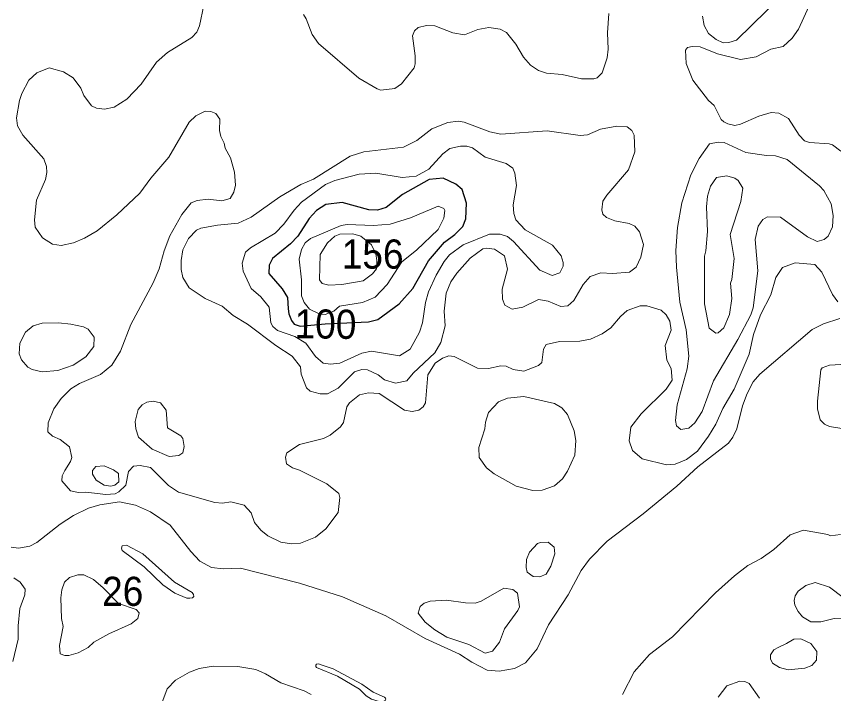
# Model space of a CAD drawing. Extents: x 673.6 to 698.9, y 7012 to 7040.1.
# Drawn here: x 684.841 to 687.084, y 7024.299 to 7026.159 of the extents above; entities that cross this region are included whole.
import ezdxf
from ezdxf.enums import TextEntityAlignment as Align

# ---------------------------------------------------------------- set-up
doc = ezdxf.new("R2010")
doc.units = 0
doc.header["$LTSCALE"] = 0.032
doc.layers.add('1', color=7, linetype='Continuous', lineweight=25)
doc.layers.add('2', color=7, linetype='Continuous', lineweight=13)
doc.layers.add('21', color=7, linetype='Continuous')
doc.layers.add('61', color=7, linetype='Continuous')

msp = doc.modelspace()

# ---------------------------------------------------------------- linework, layer by layer
at = {"layer": '1'}
msp.add_lwpolyline([(685.6199, 7025.3081), (685.6891, 7025.3143), (685.8073, 7025.3206), (685.8336, 7025.3263), (685.8915, 7025.3693), (685.9297, 7025.4119), (685.9726, 7025.4879), (686.0158, 7025.5386), (686.0445, 7025.56), (686.0666, 7025.5823), (686.0747, 7025.6026), (686.077, 7025.6459), (686.0646, 7025.6833), (686.0477, 7025.6985), (686.0128, 7025.7147), (685.9739, 7025.711), (685.9009, 7025.6696), (685.856, 7025.6346), (685.8326, 7025.6265), (685.8083, 7025.6274), (685.7351, 7025.6476), (685.6902, 7025.6421), (685.6647, 7025.6263), (685.6451, 7025.6041), (685.6136, 7025.5557), (685.5934, 7025.5345), (685.5446, 7025.4939), (685.5346, 7025.4756), (685.5345, 7025.4526), (685.5706, 7025.4112), (685.5853, 7025.3874), (685.5874, 7025.3563), (685.5889, 7025.3421), (685.5959, 7025.3237), (685.604, 7025.3138)], close=True, dxfattribs=at)
at = {"layer": '2'}
msp.add_line((685.8815, 7025.1514), (685.9132, 7025.1579), dxfattribs=at)
for points in [[(686.9415, 7026.2164), (686.8172, 7026.0939), (686.7966, 7026.0873), (686.7805, 7026.0866), (686.7619, 7026.0954), (686.7405, 7026.1119), (686.7289, 7026.1338), (686.7246, 7026.1599)], [(684.893, 7025.5804), (684.8913, 7025.6006), (684.8969, 7025.6547), (684.9216, 7025.7114), (684.925, 7025.7299), (684.9242, 7025.7472), (684.9165, 7025.7679), (684.8587, 7025.8332), (684.8444, 7025.858), (684.842, 7025.8806), (684.8496, 7025.9277), (684.856, 7025.9468), (684.8753, 7025.984), (684.8976, 7026.0042), (684.9312, 7026.0173), (684.9703, 7026.0071), (684.9976, 7025.9901), (685.0182, 7025.9623), (685.026, 7025.9418), (685.0473, 7025.9133), (685.0609, 7025.9068), (685.0828, 7025.904), (685.11, 7025.9097), (685.1449, 7025.9316), (685.1842, 7025.9726), (685.2261, 7026.0332), (685.2556, 7026.0595), (685.3232, 7026.1009), (685.3364, 7026.1155), (685.3439, 7026.1334), (685.3555, 7026.1897)], [(687.0211, 7026.1979), (686.9876, 7026.1243), (686.9701, 7026.0995), (686.946, 7026.0763), (686.9117, 7026.0691)], [(686.1383, 7026.1282), (686.1075, 7026.1226), (686.0715, 7026.1087), (686.0387, 7026.1136), (685.99, 7026.1333), (685.967, 7026.1341), (685.9443, 7026.1284), (685.9343, 7026.1193), (685.9284, 7026.1057), (685.9357, 7026.0503), (685.9357, 7026.029), (685.9325, 7026.0177), (685.8982, 7025.9742), (685.8801, 7025.961), (685.8418, 7025.9567), (685.8314, 7025.9596), (685.7809, 7025.9889), (685.6706, 7026.0846), (685.6533, 7026.1092), (685.6366, 7026.1522), (685.629, 7026.164)], [(686.4674, 7026.1667), (686.4634, 7026.1141), (686.4657, 7026.0688), (686.4624, 7026.0454), (686.4487, 7026.0042), (686.4353, 7025.9904), (686.4258, 7025.9871), (686.3923, 7025.9879), (686.3392, 7025.9992), (686.2958, 7026.0035), (686.2741, 7026.0102), (686.2524, 7026.0254), (686.2332, 7026.0468), (686.2115, 7026.0826), (686.1861, 7026.1147), (686.1693, 7026.1235), (686.1383, 7026.1282)], [(686.696, 7026.0765), (686.6828, 7026.0737), (686.6774, 7026.0665), (686.679, 7026.0294), (686.6974, 7025.9836), (686.7408, 7025.9281), (686.7558, 7025.9139), (686.7755, 7025.8756), (686.783, 7025.8696), (686.794, 7025.8641), (686.813, 7025.8597), (686.8285, 7025.8634), (686.8788, 7025.885), (686.9124, 7025.8947), (686.9333, 7025.8933), (686.96, 7025.879), (686.9896, 7025.8324), (687.0044, 7025.8173), (687.018, 7025.8129), (687.0721, 7025.8093), (687.0813, 7025.8062), (687.1036, 7025.7889)], [(686.9117, 7026.0691), (686.8716, 7026.0482), (686.8285, 7026.0405), (686.7657, 7026.0561), (686.7177, 7026.075), (686.696, 7026.0765)], [(685.9275, 7025.0742), (685.9067, 7025.0779), (685.8371, 7025.1231), (685.8075, 7025.125), (685.7827, 7025.1199), (685.7555, 7025.0975), (685.7485, 7025.087), (685.7387, 7025.0436), (685.7312, 7025.0317), (685.7027, 7025.0094), (685.6843, 7025), (685.6185, 7024.9837), (685.5838, 7024.9606), (685.5799, 7024.9485), (685.5827, 7024.9302), (685.5995, 7024.9196), (685.6182, 7024.9132), (685.6932, 7024.8756), (685.7261, 7024.8489), (685.7294, 7024.8376), (685.724, 7024.797), (685.6906, 7024.7517), (685.662, 7024.7285), (685.6213, 7024.712), (685.5959, 7024.7109), (685.5666, 7024.7148), (685.5313, 7024.7324), (685.512, 7024.7484), (685.4949, 7024.7694), (685.4861, 7024.7955), (685.4664, 7024.8167), (685.4299, 7024.8258), (685.4073, 7024.8227), (685.3863, 7024.8243), (685.2866, 7024.8522), (685.259, 7024.8707), (685.2094, 7024.9205), (685.1814, 7024.9261), (685.1632, 7024.9235), (685.1487, 7024.9091), (685.1415, 7024.8717), (685.1226, 7024.8531), (685.1127, 7024.8482), (685.0872, 7024.8457), (685.0318, 7024.8522), (685.0114, 7024.8514), (684.99, 7024.8566), (684.9662, 7024.8838), (684.9667, 7024.8976), (684.9744, 7024.9122), (684.9899, 7024.9368), (684.9931, 7024.9475), (684.987, 7024.9769), (684.9619, 7024.9968), (684.9406, 7025.0062), (684.9275, 7025.0186), (684.929, 7025.0425), (684.9442, 7025.0813), (684.9641, 7025.11), (684.991, 7025.1359), (685.0148, 7025.151), (685.0718, 7025.1755), (685.1035, 7025.2009), (685.127, 7025.2398), (685.1554, 7025.313), (685.2167, 7025.4274), (685.2334, 7025.4659), (685.247, 7025.5153), (685.2626, 7025.5568), (685.2958, 7025.6154), (685.3208, 7025.647), (685.3372, 7025.6533), (685.3678, 7025.6575), (685.4053, 7025.6527), (685.4278, 7025.6586), (685.4378, 7025.6759), (685.4427, 7025.6953), (685.4402, 7025.7315), (685.4287, 7025.7709), (685.4139, 7025.7972), (685.4114, 7025.8109), (685.4022, 7025.8292), (685.3992, 7025.8454), (685.3999, 7025.8764), (685.3888, 7025.892), (685.3753, 7025.8982), (685.3597, 7025.8984), (685.3338, 7025.8859), (685.3158, 7025.8685), (685.2598, 7025.772), (685.2104, 7025.7145), (685.1805, 7025.6731), (685.117, 7025.6138), (685.0631, 7025.5702), (685.0282, 7025.5497)], [(685.9132, 7025.1579), (685.9301, 7025.1792), (685.9894, 7025.2347), (686.0065, 7025.2633), (686.0178, 7025.3088), (686.0154, 7025.3497), (686.0212, 7025.3992), (686.0333, 7025.4301), (686.0496, 7025.4543), (686.0866, 7025.4953), (686.1213, 7025.521), (686.1314, 7025.5227), (686.1533, 7025.5195), (686.1809, 7025.5015), (686.1888, 7025.4645), (686.1742, 7025.41), (686.1749, 7025.3827), (686.1815, 7025.3661), (686.202, 7025.3552), (686.2315, 7025.3606), (686.2738, 7025.3814), (686.3003, 7025.3766), (686.3351, 7025.3626), (686.3547, 7025.3642), (686.3714, 7025.3784), (686.397, 7025.4228), (686.4163, 7025.4444), (686.4452, 7025.4545), (686.4772, 7025.4529), (686.5237, 7025.4562), (686.542, 7025.47), (686.5552, 7025.4978), (686.5627, 7025.5323), (686.5514, 7025.5672), (686.5388, 7025.5826), (686.5228, 7025.59), (686.4837, 7025.5978), (686.4608, 7025.6064), (686.4503, 7025.6156), (686.4477, 7025.6276), (686.4504, 7025.6518), (686.4613, 7025.668), (686.5212, 7025.7379), (686.5388, 7025.787), (686.5365, 7025.8327), (686.5303, 7025.846), (686.5172, 7025.8555), (686.4888, 7025.8573), (686.4444, 7025.8496), (686.4085, 7025.8338), (686.3889, 7025.8318), (686.298, 7025.8449), (686.1705, 7025.8359), (686.1404, 7025.8424), (686.0699, 7025.8689), (686.0534, 7025.8712), (686.0254, 7025.8677), (685.9818, 7025.8506), (685.9404, 7025.8186), (685.9036, 7025.7999), (685.7944, 7025.7873), (685.7577, 7025.7747), (685.6566, 7025.7119), (685.6218, 7025.6977), (685.5641, 7025.6639), (685.4857, 7025.6076), (685.45, 7025.5911), (685.3935, 7025.586), (685.3475, 7025.5778), (685.3359, 7025.5715), (685.3133, 7025.5495), (685.2981, 7025.5181), (685.2932, 7025.4886), (685.2931, 7025.4641), (685.2982, 7025.4419), (685.3157, 7025.4133), (685.359, 7025.3847), (685.4059, 7025.3637), (685.4364, 7025.3372), (685.476, 7025.3142), (685.5534, 7025.2548), (685.598, 7025.2261), (685.6214, 7025.1964), (685.6233, 7025.1767), (685.6379, 7025.1391), (685.648, 7025.1296), (685.6752, 7025.1221), (685.6951, 7025.1228), (685.7247, 7025.1385), (685.7695, 7025.1831), (685.7895, 7025.1891), (685.805, 7025.1883), (685.8338, 7025.1743), (685.8519, 7025.1613), (685.8815, 7025.1514)], [(685.0282, 7025.5497), (684.9982, 7025.5373), (684.9644, 7025.5296), (684.9403, 7025.5332), (684.9129, 7025.5505), (684.893, 7025.5804)], [(687.096, 7025.3752), (687.0812, 7025.3949), (687.0519, 7025.4567), (687.0325, 7025.4775), (686.9787, 7025.4826), (686.944, 7025.4692), (686.9253, 7025.4421), (686.9119, 7025.3942), (686.8836, 7025.3392), (686.8642, 7025.2858), (686.852, 7025.2318), (686.8111, 7025.1353), (686.7804, 7025.082), (686.7608, 7025.0395), (686.7408, 7025.0064), (686.7101, 7024.9651), (686.6802, 7024.9426), (686.6494, 7024.9295), (686.6257, 7024.9279), (686.5587, 7024.9444), (686.5318, 7024.9673), (686.5233, 7024.9931), (686.5277, 7025.0307), (686.5559, 7025.0673), (686.6248, 7025.1355), (686.6406, 7025.16), (686.6384, 7025.1921), (686.6264, 7025.2149), (686.6213, 7025.2549), (686.6382, 7025.2973), (686.6341, 7025.3225), (686.6241, 7025.339), (686.6108, 7025.3527), (686.5718, 7025.3641), (686.5532, 7025.3642), (686.5173, 7025.3516), (686.4989, 7025.3349), (686.4723, 7025.3034), (686.4485, 7025.2869), (686.4167, 7025.2726), (686.3872, 7025.2673), (686.3322, 7025.2664), (686.2951, 7025.2582), (686.2882, 7025.2453), (686.2832, 7025.2081), (686.2737, 7025.2003), (686.2337, 7025.1851), (686.2044, 7025.1892), (686.1855, 7025.1981), (686.1708, 7025.1998), (686.1367, 7025.1923), (686.1071, 7025.1932), (686.0427, 7025.2253), (686.0277, 7025.2269), (686.0111, 7025.2209), (685.9908, 7025.2064)], [(684.8271, 7024.7016), (684.8474, 7024.6986), (684.878, 7024.7038), (684.8973, 7024.7144), (684.9614, 7024.7644), (684.9983, 7024.7885), (685.0392, 7024.8086), (685.0708, 7024.818), (685.1246, 7024.8258), (685.1685, 7024.8167), (685.2093, 7024.7987), (685.2638, 7024.7616), (685.3205, 7024.6892), (685.3447, 7024.6634), (685.3769, 7024.646), (685.4091, 7024.6419), (685.4562, 7024.6435), (685.6182, 7024.6025), (685.7363, 7024.5649), (685.8549, 7024.513), (685.963, 7024.4507), (686.057, 7024.4078), (686.0916, 7024.3856), (686.1334, 7024.3639), (686.1662, 7024.3609), (686.2079, 7024.368), (686.2384, 7024.384), (686.2706, 7024.4226), (686.3013, 7024.4884), (686.3554, 7024.571), (686.3915, 7024.6376), (686.4143, 7024.6684), (686.4627, 7024.7177), (686.5614, 7024.7927), (686.6537, 7024.8691), (686.7113, 7024.9218), (686.7953, 7024.987), (686.8078, 7025.0039), (686.8182, 7025.0261), (686.8343, 7025.0894), (686.8464, 7025.1237), (686.8632, 7025.1552), (686.8818, 7025.1762), (687.0255, 7025.2992), (687.0563, 7025.3147), (687.1007, 7025.3295)], [(685.9908, 7025.2064), (685.9705, 7025.175), (685.9636, 7025.0974), (685.958, 7025.0867), (685.9457, 7025.0781), (685.9275, 7025.0742)], [(687.1032, 7024.7361), (687.0751, 7024.7323), (687.0681, 7024.7363), (687.0017, 7024.7485), (686.9647, 7024.7355), (686.9195, 7024.6949), (686.8854, 7024.6704), (686.8489, 7024.6513), (686.8116, 7024.623), (686.7595, 7024.5757), (686.6419, 7024.4556), (686.5786, 7024.4063), (686.5364, 7024.3594), (686.5051, 7024.2967)], [(684.832, 7024.3871), (684.8461, 7024.4488), (684.8462, 7024.4852), (684.8511, 7024.5327), (684.8648, 7024.5709), (684.8658, 7024.5864), (684.8518, 7024.6057), (684.8347, 7024.6171)], [(685.6506, 7024.2967), (685.6311, 7024.3068), (685.567, 7024.3291), (685.5254, 7024.3536), (685.4988, 7024.3653), (685.4493, 7024.3739), (685.3812, 7024.3747), (685.3428, 7024.3682), (685.3168, 7024.3586), (685.2781, 7024.3359), (685.2552, 7024.3124), (685.2375, 7024.2662)], [(686.7671, 7024.2898), (686.7913, 7024.3204), (686.8262, 7024.3335), (686.8406, 7024.3327), (686.8527, 7024.3269), (686.8804, 7024.2871)]]:
    msp.add_lwpolyline(points, dxfattribs=at)
for points in [[(685.9223, 7025.2454), (685.9475, 7025.2917), (685.9554, 7025.3174), (685.9638, 7025.3732), (685.9719, 7025.4025), (685.9932, 7025.4488), (686.0151, 7025.486), (686.0297, 7025.5041), (686.0673, 7025.5317), (686.1395, 7025.5613), (686.1688, 7025.5606), (686.1887, 7025.5547), (686.2056, 7025.5406), (686.2779, 7025.4624), (686.3115, 7025.4473), (686.333, 7025.4551), (686.3416, 7025.4734), (686.3417, 7025.4833), (686.3359, 7025.5014), (686.3123, 7025.5307), (686.2372, 7025.5733), (686.2117, 7025.6004), (686.2062, 7025.6178), (686.2044, 7025.6418), (686.2134, 7025.6944), (686.2096, 7025.7288), (686.2039, 7025.7418), (686.1854, 7025.7554), (686.1276, 7025.7727), (686.0934, 7025.7978), (686.0771, 7025.8029), (686.0597, 7025.803), (686.0312, 7025.7964), (686.0116, 7025.7819), (685.9735, 7025.7392), (685.9384, 7025.7198), (685.9001, 7025.7168), (685.828, 7025.7282), (685.7816, 7025.7258), (685.7152, 7025.7083), (685.6893, 7025.6969), (685.6241, 7025.6491), (685.6034, 7025.6269), (685.5756, 7025.5883), (685.5513, 7025.5639), (685.4841, 7025.5238), (685.4699, 7025.5112), (685.4607, 7025.4811), (685.4637, 7025.4595), (685.4861, 7025.4113), (685.5118, 7025.3885), (685.5352, 7025.3609), (685.5393, 7025.3174), (685.545, 7025.3073), (685.5576, 7025.2964), (685.6051, 7025.2797), (685.636, 7025.2618), (685.6618, 7025.2248), (685.6833, 7025.2069), (685.7029, 7025.2039), (685.7292, 7025.2065), (685.7893, 7025.2338), (685.8158, 7025.24), (685.8928, 7025.227)], [(686.6524, 7025.4704), (686.6507, 7025.5157), (686.6557, 7025.5794), (686.6675, 7025.6472), (686.6919, 7025.7235), (686.7148, 7025.7687), (686.7436, 7025.8086), (686.7674, 7025.8136), (686.7832, 7025.8128), (686.8434, 7025.7852), (686.9002, 7025.7767), (686.9242, 7025.7765), (686.9561, 7025.7659), (687.0457, 7025.694), (687.0571, 7025.6806), (687.077, 7025.6447), (687.0829, 7025.6122), (687.0811, 7025.5811), (687.0689, 7025.5557), (687.0584, 7025.5461), (687.0389, 7025.5409), (687.0119, 7025.5533), (686.9381, 7025.6073), (686.9029, 7025.609), (686.8902, 7025.6011), (686.8767, 7025.5827), (686.8684, 7025.5462), (686.8758, 7025.4607), (686.8628, 7025.3588), (686.8564, 7025.3394), (686.821, 7025.2717), (686.7547, 7025.1579), (686.7236, 7025.0738), (686.7032, 7025.0429), (686.6865, 7025.0284), (686.665, 7025.0248), (686.6525, 7025.0351), (686.6499, 7025.0491), (686.6551, 7025.0924), (686.6819, 7025.1912), (686.6869, 7025.2259), (686.6793, 7025.2984), (686.6623, 7025.3741)], [(686.8293, 7025.6505), (686.8347, 7025.6876), (686.8218, 7025.7081), (686.8129, 7025.7143), (686.7912, 7025.7215), (686.7627, 7025.7167), (686.7461, 7025.6932), (686.7379, 7025.6649), (686.7354, 7025.6357), (686.7377, 7025.5681), (686.7337, 7025.5153), (686.7295, 7025.5002), (686.7296, 7025.3699), (686.7425, 7025.3025), (686.7611, 7025.2895), (686.7669, 7025.2898), (686.7831, 7025.3036), (686.7986, 7025.3407), (686.805, 7025.3844), (686.8012, 7025.426), (686.8051, 7025.4362), (686.8109, 7025.4941), (686.8003, 7025.5596)], [(685.8593, 7025.4226), (685.8992, 7025.485), (685.939, 7025.5171), (685.9986, 7025.5739), (686.0147, 7025.6053), (686.0171, 7025.626), (686.0143, 7025.6314), (685.9984, 7025.6378), (685.9225, 7025.6055), (685.8674, 7025.5887), (685.8218, 7025.5845), (685.7491, 7025.5876), (685.7328, 7025.585), (685.6488, 7025.5493), (685.6336, 7025.537), (685.6241, 7025.5189), (685.6178, 7025.4922), (685.6242, 7025.4356), (685.6235, 7025.3915), (685.6307, 7025.3736), (685.6461, 7025.355), (685.6743, 7025.3412), (685.6883, 7025.34), (685.7127, 7025.3493), (685.7284, 7025.3631), (685.7908, 7025.3732), (685.8259, 7025.3875)], [(685.8184, 7025.4524), (685.8292, 7025.4661), (685.8308, 7025.4884), (685.8274, 7025.5072), (685.8155, 7025.5319), (685.7863, 7025.5555), (685.7648, 7025.5622), (685.7286, 7025.5605), (685.7156, 7025.5556), (685.695, 7025.5368), (685.6747, 7025.5053), (685.6729, 7025.4352), (685.6803, 7025.4259), (685.6984, 7025.4209), (685.7341, 7025.4224), (685.7929, 7025.4329)], [(684.9973, 7025.2008), (685.0323, 7025.2241), (685.0537, 7025.2525), (685.0548, 7025.2781), (685.0385, 7025.2999), (685.0253, 7025.3066), (684.9911, 7025.314), (684.9569, 7025.3173), (684.9122, 7025.3164), (684.8873, 7025.3091), (684.8662, 7025.2921), (684.8508, 7025.262), (684.8494, 7025.2325), (684.8558, 7025.2158), (684.873, 7025.1955), (684.8846, 7025.1889), (684.9125, 7025.1827), (684.9549, 7025.1867)], [(687.1728, 7025.0411), (687.2013, 7025.0673), (687.2306, 7025.1099), (687.2504, 7025.1757), (687.2776, 7025.2133), (687.2774, 7025.221), (687.2689, 7025.2309), (687.2525, 7025.2335), (687.1991, 7025.2127), (687.1658, 7025.2064), (687.0727, 7025.2014), (687.0524, 7025.1937), (687.0485, 7025.1887), (687.0394, 7025.1023), (687.0402, 7025.0816), (687.0471, 7025.0511), (687.0592, 7025.0396), (687.0723, 7025.033), (687.1015, 7025.0281), (687.1328, 7025.0274)], [(685.2928, 7025.0068), (685.256, 7025.0292), (685.252, 7025.0774), (685.2366, 7025.0977), (685.2166, 7025.102), (685.1997, 7025.0996), (685.1862, 7025.0927), (685.1758, 7025.0799), (685.1674, 7025.0467), (685.169, 7025.0268), (685.1766, 7025.0035), (685.2142, 7024.9705), (685.2606, 7024.9508), (685.2875, 7024.953), (685.298, 7024.9602), (685.302, 7024.978), (685.2982, 7025.0001)], [(686.3541, 7024.9099), (686.3736, 7024.9538), (686.377, 7024.994), (686.3722, 7025.0209), (686.3538, 7025.0661), (686.3379, 7025.0837), (686.3184, 7025.0963), (686.2339, 7025.1151), (686.1888, 7025.111), (686.1645, 7025.1005), (686.1371, 7025.0711), (686.1289, 7025.0448), (686.1268, 7025.0265), (686.11, 7024.9755), (686.1116, 7024.9479), (686.1316, 7024.9194), (686.1529, 7024.9028), (686.2132, 7024.8687), (686.2584, 7024.8572), (686.2845, 7024.858), (686.3181, 7024.8701), (686.34, 7024.8892)], [(685.1081, 7024.9142), (685.1215, 7024.9037), (685.1223, 7024.8809), (685.1114, 7024.8716), (685.1002, 7024.8688), (685.0827, 7024.8719), (685.0599, 7024.8852), (685.0501, 7024.9017), (685.0502, 7024.9116), (685.0593, 7024.923), (685.0827, 7024.9245)], [(685.3094, 7024.5614), (685.2764, 7024.5754), (685.2429, 7024.5978), (685.1918, 7024.6471), (685.1316, 7024.6927), (685.1297, 7024.6991), (685.1318, 7024.7054), (685.1436, 7024.7074), (685.1885, 7024.6833), (685.2755, 7024.6057), (685.324, 7024.5768), (685.3275, 7024.5717), (685.3284, 7024.5664), (685.3243, 7024.5628), (685.3175, 7024.5611)], [(686.2496, 7024.6882), (686.2713, 7024.7111), (686.2794, 7024.7143), (686.3006, 7024.7149), (686.3168, 7024.7019), (686.3191, 7024.6831), (686.3082, 7024.6491), (686.295, 7024.6275), (686.278, 7024.6198), (686.2597, 7024.6209), (686.2433, 7024.6332), (686.2399, 7024.6454), (686.2415, 7024.668)], [(685.0799, 7024.5902), (685.0528, 7024.6124), (685.0266, 7024.6254), (685.0104, 7024.6254), (684.9869, 7024.618), (684.9737, 7024.605), (684.9657, 7024.5847), (684.9632, 7024.5628), (684.9653, 7024.5058), (684.97, 7024.4832), (684.9594, 7024.4319), (684.9619, 7024.4082), (684.9744, 7024.4036), (684.9857, 7024.4036), (685.0108, 7024.4111), (685.0385, 7024.4256), (685.0535, 7024.4404), (685.0951, 7024.4636), (685.1564, 7024.4905), (685.1745, 7024.5052), (685.1781, 7024.5207), (685.17, 7024.5305), (685.1216, 7024.5472)], [(686.1168, 7024.5531), (686.1794, 7024.5892), (686.2034, 7024.5854), (686.2167, 7024.5748), (686.2217, 7024.5378), (686.2176, 7024.5272), (686.1811, 7024.4769), (686.1671, 7024.4407), (686.1482, 7024.4158), (686.1276, 7024.4104), (686.083, 7024.4342), (686.0225, 7024.4546), (685.9894, 7024.4745), (685.9631, 7024.4953), (685.9441, 7024.5203), (685.949, 7024.5383), (685.9605, 7024.5477), (685.9765, 7024.5529), (686.0219, 7024.5563), (686.0735, 7024.5482), (686.1001, 7024.5474)], [(687.0852, 7024.5055), (687.1233, 7024.507), (687.1291, 7024.5111), (687.133, 7024.5177), (687.1317, 7024.5261), (687.1273, 7024.5369), (687.11, 7024.563), (687.0727, 7024.5919), (687.0337, 7024.604), (687.0073, 7024.5966), (686.9868, 7024.5809), (686.9786, 7024.5676), (686.9761, 7024.5552), (686.9778, 7024.5419), (686.9867, 7024.5244), (686.9986, 7024.5099), (687.0216, 7024.4962), (687.0491, 7024.4964)], [(687.0216, 7024.4369), (687.0377, 7024.4147), (687.0368, 7024.3913), (687.024, 7024.3768), (687.0046, 7024.3696), (686.9593, 7024.3642), (686.9357, 7024.3712), (686.9166, 7024.3826), (686.9107, 7024.3951), (686.9105, 7024.4057), (686.9198, 7024.4199), (686.9336, 7024.4273), (686.955, 7024.4368), (686.9752, 7024.4488), (686.9941, 7024.4495)], [(685.7106, 7024.3672), (685.7895, 7024.3256), (685.8204, 7024.3034), (685.8515, 7024.2895), (685.8547, 7024.2868), (685.8549, 7024.2838), (685.8536, 7024.2805), (685.8502, 7024.2784), (685.8371, 7024.2778), (685.8159, 7024.2844), (685.8009, 7024.2936), (685.7827, 7024.3113), (685.7226, 7024.347), (685.6652, 7024.3712), (685.6634, 7024.3742), (685.6627, 7024.3772), (685.6652, 7024.3805), (685.6703, 7024.3808), (685.6777, 7024.3788)]]:
    msp.add_lwpolyline(points, close=True, dxfattribs=at)

# ---------------------------------------------------------------- texts
at = {"layer": '21', "width": 0.95}
for s, p in [('156', (685.7342, 7025.4664)), ('26', (685.0766, 7024.5402))]:
    msp.add_text(s, height=0.08, dxfattribs=at).set_placement(p)
at = {"layer": '61', "width": 0.95}
msp.add_text('100', height=0.08, rotation=359.277, dxfattribs=at).set_placement((685.6892, 7025.2742), align=Align.CENTER)

doc.saveas('drawing.dxf')
